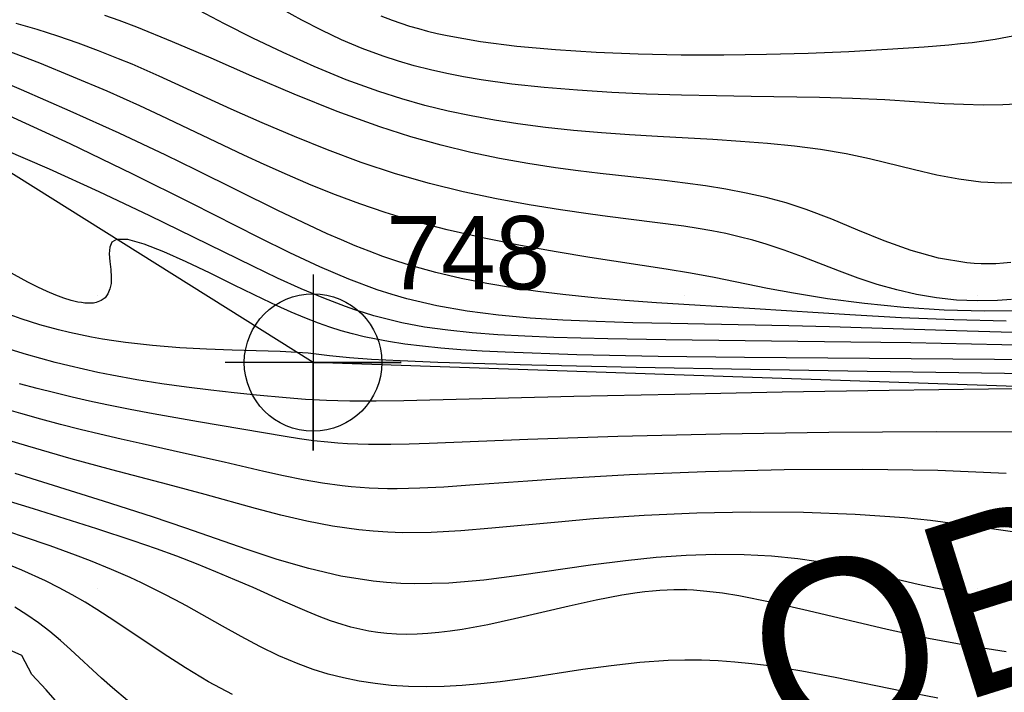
# Model space of a CAD drawing. Extents: x 2602990 to 2605851, y 618069 to 619180.
# Drawn here: x 2603937.35 to 2603970.91, y 618476.46 to 618499.41 of the extents above; entities that cross this region are included whole.
import ezdxf

# ---------------------------------------------------------------- set-up
doc = ezdxf.new("R2010")
doc.units = 0
for name, color, linetype in [('DTM Contours Major', 7, 'Continuous'), ('DTM Contours Minor', 7, 'Continuous'), ('Exist DTM Breakline', 7, 'Continuous'), ('Exist DTM Breakline Cogo Number', 7, 'Continuous'), ('Exist DTM Breakline Cogo Point CELL', 7, 'Continuous'), ('Exist DTM Crownline', 7, 'Continuous'), ('Exist DTM QL2 LIDAR Elevation Point', 7, 'Continuous'), ('Exist Roads EOP', 7, 'Continuous'), ('PH Exist DTM Obscure Area Text', 7, 'Continuous')]:
    doc.layers.add(name, color=color, linetype=linetype)

# ---------------------------------------------------------------- blocks, each defined once
blk = doc.blocks.new('EXIST DTM BREAKLINE COGO POINT')
at = {"layer": 'Exist DTM Breakline Cogo Point CELL'}
blk.add_lwpolyline([(0, 0.06), (0, -0.06), (0, 0), (0.06, 0), (-0.06, 0)], dxfattribs=at)
blk.add_circle((0, 0), 0.04688, dxfattribs=at)

msp = doc.modelspace()

# ---------------------------------------------------------------- linework, layer by layer
at = {"layer": 'DTM Contours Major'}
for points in [[(2603971.533, 618493.84), (2603970.819, 618493.827), (2603970.11, 618493.866), (2603969.359, 618493.965), (2603968.608, 618494.109), (2603967.853, 618494.283), (2603966.314, 618494.659), (2603965.523, 618494.828), (2603964.649, 618494.977), (2603963.755, 618495.094), (2603962.843, 618495.186), (2603961.918, 618495.258), (2603960.98, 618495.318), (2603959.085, 618495.426), (2603958.131, 618495.485), (2603957.177, 618495.554), (2603956.224, 618495.635), (2603955.274, 618495.735), (2603954.329, 618495.856), (2603953.532, 618495.98), (2603952.739, 618496.125), (2603951.949, 618496.293), (2603951.161, 618496.486), (2603950.373, 618496.708), (2603949.585, 618496.959), (2603948.482, 618497.361), (2603947.391, 618497.808), (2603946.326, 618498.287), (2603945.301, 618498.779), (2603944.332, 618499.269), (2603943.039, 618499.952)], [(2603971.957, 618485.332), (2603968.585, 618485.349), (2603964.932, 618485.326), (2603961.236, 618485.27), (2603957.737, 618485.188), (2603954.675, 618485.088), (2603951.303, 618484.946), (2603950.628, 618484.924), (2603950.005, 618484.912), (2603949.612, 618484.911), (2603949.237, 618484.915), (2603948.877, 618484.926), (2603948.528, 618484.942), (2603948.189, 618484.964), (2603947.855, 618484.993), (2603947.368, 618485.047), (2603946.884, 618485.112), (2603946.398, 618485.187), (2603943.441, 618485.693), (2603941.901, 618485.961), (2603941.111, 618486.109), (2603940.315, 618486.269), (2603939.726, 618486.396), (2603939.135, 618486.532), (2603938.541, 618486.676), (2603937.943, 618486.828), (2603937.34, 618486.988)]]:
    msp.add_lwpolyline(points, dxfattribs=at)
at = {"layer": 'DTM Contours Minor'}
for points in [[(2603971.135, 618491.121), (2603970.878, 618491.099), (2603970.624, 618491.085), (2603970.374, 618491.08), (2603970.126, 618491.083), (2603969.881, 618491.095), (2603969.638, 618491.114), (2603968.671, 618491.274), (2603967.732, 618491.536), (2603966.817, 618491.867), (2603965.919, 618492.233), (2603965.034, 618492.6), (2603964.156, 618492.935), (2603963.475, 618493.156), (2603962.793, 618493.341), (2603962.109, 618493.497), (2603961.422, 618493.628), (2603960.73, 618493.738), (2603960.031, 618493.833), (2603959.325, 618493.918), (2603957.14, 618494.157), (2603956.382, 618494.248), (2603955.607, 618494.353), (2603954.67, 618494.499), (2603953.708, 618494.674), (2603952.721, 618494.883), (2603951.711, 618495.13), (2603950.678, 618495.419), (2603949.625, 618495.754), (2603948.17, 618496.282), (2603946.708, 618496.87), (2603945.266, 618497.485), (2603943.873, 618498.092), (2603942.557, 618498.659), (2603941.345, 618499.153), (2603940.743, 618499.378), (2603940.248, 618499.548)], [(2603971.997, 618496.567), (2603970.863, 618496.5), (2603970.19, 618496.495), (2603969.523, 618496.512), (2603968.859, 618496.544), (2603966.833, 618496.671), (2603965.739, 618496.719), (2603964.612, 618496.751), (2603962.286, 618496.789), (2603961.101, 618496.807), (2603959.907, 618496.833), (2603958.714, 618496.871), (2603957.53, 618496.926), (2603956.365, 618497), (2603955.227, 618497.095), (2603954.128, 618497.215), (2603953.076, 618497.363), (2603952.482, 618497.464), (2603951.906, 618497.576), (2603951.346, 618497.701), (2603950.8, 618497.84), (2603950.266, 618497.995), (2603949.742, 618498.165), (2603949.024, 618498.431), (2603948.321, 618498.728), (2603947.635, 618499.05), (2603946.963, 618499.394), (2603946.308, 618499.756)], [(2603949.658, 618499.543), (2603950.048, 618499.39), (2603950.336, 618499.288), (2603950.632, 618499.193), (2603950.938, 618499.104), (2603951.255, 618499.021), (2603951.584, 618498.943), (2603951.924, 618498.87), (2603953.053, 618498.671), (2603954.29, 618498.512), (2603955.612, 618498.389), (2603957, 618498.3), (2603958.434, 618498.242), (2603959.891, 618498.212), (2603961.353, 618498.208), (2603962.803, 618498.228), (2603964.226, 618498.268), (2603965.607, 618498.326), (2603966.93, 618498.4), (2603968.18, 618498.486), (2603969.016, 618498.554), (2603969.42, 618498.593), (2603969.818, 618498.637), (2603970.209, 618498.687), (2603970.596, 618498.744), (2603971.439, 618498.899)], [(2603971.154, 618489.868), (2603970.682, 618489.829), (2603969.981, 618489.813), (2603969.286, 618489.845), (2603968.597, 618489.921), (2603967.915, 618490.037), (2603967.243, 618490.191), (2603966.58, 618490.378), (2603965.929, 618490.594), (2603965.288, 618490.829), (2603964.03, 618491.315), (2603963.411, 618491.545), (2603962.796, 618491.752), (2603962.336, 618491.888), (2603961.876, 618492.007), (2603961.413, 618492.111), (2603960.946, 618492.203), (2603960.473, 618492.286), (2603959.991, 618492.36), (2603958.993, 618492.495), (2603957.383, 618492.696), (2603956.809, 618492.772), (2603955.788, 618492.918), (2603954.716, 618493.091), (2603953.605, 618493.296), (2603952.467, 618493.539), (2603951.315, 618493.822), (2603950.163, 618494.151), (2603948.991, 618494.538), (2603947.838, 618494.966), (2603946.711, 618495.42), (2603945.616, 618495.89), (2603944.562, 618496.361), (2603942.108, 618497.48), (2603941.178, 618497.887), (2603940.716, 618498.08), (2603940.032, 618498.351), (2603939.344, 618498.607), (2603938.649, 618498.848), (2603937.946, 618499.073), (2603937.234, 618499.284)], [(2603971.579, 618489.479), (2603970.237, 618489.46), (2603968.861, 618489.502), (2603967.488, 618489.594), (2603966.15, 618489.727), (2603964.884, 618489.891), (2603963.724, 618490.075), (2603962.841, 618490.24), (2603961.016, 618490.613), (2603960.211, 618490.763), (2603959.383, 618490.902), (2603956.787, 618491.302), (2603955.636, 618491.489), (2603954.423, 618491.704), (2603953.176, 618491.952), (2603951.923, 618492.236), (2603950.691, 618492.562), (2603949.808, 618492.832), (2603948.948, 618493.125), (2603948.108, 618493.437), (2603947.286, 618493.767), (2603946.478, 618494.112), (2603945.681, 618494.469), (2603944.985, 618494.792), (2603942.172, 618496.131), (2603941.439, 618496.471), (2603940.327, 618496.967), (2603939.187, 618497.453), (2603938.037, 618497.921), (2603936.894, 618498.364)], [(2603970.979, 618489.12), (2603969.192, 618489.166), (2603967.399, 618489.242), (2603965.642, 618489.337), (2603962.412, 618489.54), (2603959.058, 618489.755), (2603957.978, 618489.833), (2603956.925, 618489.921), (2603956.399, 618489.972), (2603955.868, 618490.029), (2603955.014, 618490.133), (2603954.147, 618490.258), (2603953.273, 618490.406), (2603952.398, 618490.581), (2603951.53, 618490.786), (2603950.674, 618491.025), (2603950.201, 618491.175), (2603949.73, 618491.336), (2603949.261, 618491.51), (2603948.789, 618491.696), (2603948.313, 618491.896), (2603947.83, 618492.108), (2603947.007, 618492.488), (2603946.152, 618492.901), (2603943.355, 618494.291), (2603942.33, 618494.79), (2603940.734, 618495.54), (2603939.074, 618496.291), (2603937.405, 618497.022), (2603935.78, 618497.71)], [(2603971.191, 618488.743), (2603969.64, 618488.782), (2603964.957, 618488.931), (2603963.571, 618488.964), (2603959.542, 618489.04), (2603958.253, 618489.07), (2603956.996, 618489.11), (2603955.858, 618489.159), (2603954.748, 618489.229), (2603953.665, 618489.328), (2603952.605, 618489.466), (2603951.567, 618489.65), (2603950.548, 618489.891), (2603950.042, 618490.036), (2603949.537, 618490.198), (2603948.566, 618490.559), (2603947.578, 618490.979), (2603946.561, 618491.453), (2603945.504, 618491.974), (2603943.22, 618493.134), (2603941.206, 618494.138), (2603939.066, 618495.172), (2603936.869, 618496.19)], [(2603971.862, 618488.294), (2603967.719, 618488.383), (2603965.675, 618488.413), (2603959.374, 618488.484), (2603957.392, 618488.519), (2603955.558, 618488.569), (2603954.57, 618488.607), (2603953.642, 618488.657), (2603952.767, 618488.724), (2603951.937, 618488.812), (2603951.143, 618488.925), (2603950.379, 618489.069), (2603950.056, 618489.142), (2603949.736, 618489.222), (2603949.416, 618489.31), (2603949.097, 618489.405), (2603948.776, 618489.509), (2603948.451, 618489.621), (2603947.712, 618489.905), (2603946.944, 618490.231), (2603946.141, 618490.597), (2603945.295, 618491), (2603941.786, 618492.714), (2603940.056, 618493.538), (2603938.363, 618494.315), (2603936.808, 618494.986)], [(2603972.937, 618487.788), (2603970.572, 618487.814), (2603962.053, 618487.882), (2603959.108, 618487.921), (2603956.342, 618487.98), (2603953.895, 618488.066), (2603953.114, 618488.105), (2603952.387, 618488.151), (2603951.709, 618488.204), (2603951.075, 618488.267), (2603950.48, 618488.34), (2603949.917, 618488.427), (2603949.495, 618488.505), (2603949.088, 618488.592), (2603948.69, 618488.69), (2603948.301, 618488.799), (2603947.916, 618488.92), (2603947.532, 618489.055), (2603947.067, 618489.234), (2603946.599, 618489.432), (2603946.125, 618489.644), (2603945.646, 618489.87), (2603944.663, 618490.35), (2603943.838, 618490.757), (2603943.025, 618491.148), (2603942.262, 618491.491), (2603941.587, 618491.754), (2603941.038, 618491.906), (2603940.654, 618491.915), (2603940.493, 618491.818), (2603940.416, 618491.647), (2603940.399, 618491.422), (2603940.419, 618491.164), (2603940.451, 618490.892), (2603940.472, 618490.626), (2603940.463, 618490.412), (2603940.426, 618490.222), (2603940.358, 618490.058), (2603940.257, 618489.924), (2603940.123, 618489.824), (2603939.953, 618489.759), (2603939.868, 618489.743), (2603939.775, 618489.735), (2603939.676, 618489.734), (2603939.569, 618489.741), (2603939.455, 618489.756), (2603939.333, 618489.778), (2603939.105, 618489.835), (2603938.854, 618489.914), (2603938.582, 618490.016), (2603938.287, 618490.14), (2603937.97, 618490.286), (2603937.631, 618490.453), (2603936.601, 618491.01)], [(2603973.26, 618487.309), (2603966.234, 618487.409), (2603962.26, 618487.472), (2603958.357, 618487.543), (2603954.81, 618487.62), (2603951.606, 618487.713), (2603950.321, 618487.766), (2603949.344, 618487.82), (2603948.588, 618487.877), (2603947.912, 618487.944), (2603947.186, 618488.027), (2603946.795, 618488.059), (2603946.228, 618488.085), (2603944.587, 618488.135), (2603943.718, 618488.17), (2603942.806, 618488.22), (2603941.877, 618488.293), (2603940.955, 618488.394), (2603940.563, 618488.449), (2603940.176, 618488.509), (2603939.794, 618488.577), (2603939.416, 618488.653), (2603939.041, 618488.736), (2603938.67, 618488.827), (2603938.035, 618489.002), (2603937.404, 618489.203), (2603936.777, 618489.43)], [(2603973.231, 618486.831), (2603970.368, 618486.809), (2603966.99, 618486.763), (2603963.344, 618486.7), (2603959.677, 618486.628), (2603956.236, 618486.551), (2603950.444, 618486.41), (2603949.494, 618486.397), (2603948.605, 618486.399), (2603948.196, 618486.407), (2603947.805, 618486.42), (2603947.093, 618486.457), (2603946.434, 618486.508), (2603945.418, 618486.604), (2603944.658, 618486.683), (2603943.861, 618486.773), (2603943.037, 618486.875), (2603942.196, 618486.992), (2603941.345, 618487.126), (2603940.495, 618487.279), (2603940.008, 618487.377), (2603939.523, 618487.483), (2603939.038, 618487.597), (2603938.554, 618487.718), (2603938.069, 618487.848), (2603937.581, 618487.986), (2603936.733, 618488.244)], [(2603970.974, 618483.932), (2603968.65, 618484.03), (2603966.091, 618484.067), (2603963.41, 618484.048), (2603960.722, 618483.984), (2603958.138, 618483.881), (2603955.773, 618483.748), (2603954.667, 618483.671), (2603952.693, 618483.524), (2603951.809, 618483.465), (2603950.985, 618483.424), (2603950.213, 618483.407), (2603949.887, 618483.408), (2603949.568, 618483.415), (2603949.256, 618483.428), (2603948.949, 618483.448), (2603948.645, 618483.473), (2603948.344, 618483.504), (2603947.674, 618483.596), (2603947.008, 618483.714), (2603946.343, 618483.851), (2603945.674, 618484.001), (2603944.317, 618484.318), (2603942.937, 618484.625), (2603941.521, 618484.934), (2603940.803, 618485.096), (2603940.08, 618485.265), (2603939.412, 618485.43), (2603938.741, 618485.602), (2603938.066, 618485.783), (2603937.387, 618485.97), (2603936.019, 618486.363)], [(2603972.451, 618481.75), (2603970.869, 618481.98), (2603970.063, 618482.099), (2603969.238, 618482.214), (2603968.39, 618482.319), (2603967.511, 618482.411), (2603965.828, 618482.532), (2603964.061, 618482.596), (2603962.248, 618482.607), (2603960.426, 618482.571), (2603958.632, 618482.492), (2603956.904, 618482.376), (2603955.699, 618482.271), (2603953.443, 618482.058), (2603952.386, 618481.973), (2603951.373, 618481.919), (2603950.401, 618481.908), (2603949.897, 618481.923), (2603949.401, 618481.955), (2603948.91, 618482.002), (2603948.016, 618482.13), (2603947.131, 618482.303), (2603946.255, 618482.509), (2603945.387, 618482.736), (2603943.675, 618483.213), (2603942.396, 618483.556), (2603940.485, 618484.057), (2603939.107, 618484.432), (2603937.621, 618484.856), (2603936.125, 618485.299)], [(2603971.96, 618479.513), (2603970.791, 618479.64), (2603970.191, 618479.723), (2603969.613, 618479.817), (2603969.052, 618479.919), (2603968.506, 618480.029), (2603967.971, 618480.145), (2603966.861, 618480.407), (2603966.279, 618480.547), (2603965.694, 618480.682), (2603965.101, 618480.808), (2603964.495, 618480.92), (2603963.871, 618481.013), (2603962.974, 618481.104), (2603962.039, 618481.152), (2603961.069, 618481.159), (2603960.07, 618481.127), (2603959.046, 618481.057), (2603958.001, 618480.951), (2603956.801, 618480.795), (2603954.374, 618480.442), (2603953.168, 618480.292), (2603951.978, 618480.19), (2603950.816, 618480.158), (2603950.342, 618480.171), (2603949.85, 618480.203), (2603949.392, 618480.25), (2603948.293, 618480.43), (2603947.203, 618480.685), (2603946.125, 618480.996), (2603945.064, 618481.342), (2603943.011, 618482.059), (2603941.872, 618482.444), (2603940.2, 618482.985), (2603937.193, 618483.932)], [(2603970.979, 618477.843), (2603969.747, 618478.031), (2603968.327, 618478.3), (2603966.917, 618478.608), (2603964.225, 618479.246), (2603962.99, 618479.528), (2603961.86, 618479.752), (2603961.303, 618479.842), (2603960.776, 618479.907), (2603960.543, 618479.927), (2603960.313, 618479.943), (2603960.087, 618479.953), (2603959.863, 618479.957), (2603959.641, 618479.956), (2603959.419, 618479.95), (2603959.167, 618479.936), (2603958.914, 618479.916), (2603958.659, 618479.89), (2603958.401, 618479.857), (2603957.872, 618479.775), (2603956.995, 618479.607), (2603956.081, 618479.404), (2603954.215, 618478.968), (2603953.302, 618478.769), (2603952.428, 618478.606), (2603952.026, 618478.546), (2603951.636, 618478.498), (2603951.258, 618478.464), (2603950.892, 618478.443), (2603950.535, 618478.437), (2603950.188, 618478.445), (2603949.868, 618478.467), (2603949.554, 618478.502), (2603949.246, 618478.55), (2603948.941, 618478.611), (2603948.639, 618478.685), (2603948.337, 618478.772), (2603947.946, 618478.903), (2603947.551, 618479.051), (2603947.153, 618479.215), (2603946.333, 618479.576), (2603945.304, 618480.035), (2603944.679, 618480.305), (2603944.035, 618480.575), (2603943.375, 618480.842), (2603942.701, 618481.103), (2603942.017, 618481.356), (2603941.215, 618481.634), (2603939.977, 618482.039), (2603937.818, 618482.718), (2603936.019, 618483.271)], [(2603968.643, 618476.261), (2603967.472, 618476.491), (2603965.145, 618476.97), (2603964.006, 618477.185), (2603962.896, 618477.361), (2603962.308, 618477.435), (2603961.728, 618477.492), (2603961.155, 618477.532), (2603960.586, 618477.555), (2603960.018, 618477.559), (2603959.45, 618477.544), (2603958.484, 618477.478), (2603957.514, 618477.37), (2603956.547, 618477.237), (2603954.645, 618476.95), (2603953.722, 618476.825), (2603953.072, 618476.753), (2603952.436, 618476.699), (2603951.812, 618476.665), (2603951.2, 618476.653), (2603950.6, 618476.664), (2603950.011, 618476.7), (2603949.463, 618476.759), (2603948.923, 618476.842), (2603948.391, 618476.951), (2603947.867, 618477.084), (2603947.349, 618477.244), (2603946.837, 618477.43), (2603946.18, 618477.71), (2603945.533, 618478.024), (2603944.894, 618478.362), (2603944.264, 618478.713), (2603943.03, 618479.409), (2603942.648, 618479.616), (2603942.268, 618479.816), (2603941.887, 618480.009), (2603941.502, 618480.196), (2603941.113, 618480.378), (2603940.482, 618480.654), (2603939.757, 618480.948), (2603939.25, 618481.143), (2603938.387, 618481.457), (2603937.478, 618481.772), (2603936.533, 618482.085)], [(2603944.601, 618476.386), (2603943.787, 618476.825), (2603943, 618477.298), (2603942.239, 618477.788), (2603940.591, 618478.894), (2603939.983, 618479.287), (2603939.577, 618479.536), (2603939.142, 618479.787), (2603938.694, 618480.028), (2603938.23, 618480.26), (2603937.416, 618480.631), (2603936.555, 618480.983)], [(2603941.028, 618476.185), (2603940.509, 618476.618), (2603940.137, 618476.949), (2603939.082, 618477.925), (2603938.734, 618478.235), (2603938.38, 618478.531), (2603937.993, 618478.828), (2603937.593, 618479.107), (2603937.179, 618479.371)], [(2603939.194, 618475.461), (2603938.248, 618476.541), (2603937.763, 618477.066), (2603937.425, 618477.717), (2603936.688, 618478.049)]]:
    msp.add_lwpolyline(points, dxfattribs=at)
at = {"layer": 'Exist DTM Breakline'}
msp.add_lwpolyline([(2603998.996, 618483.937), (2603979.631, 618486.613), (2603947.348, 618487.712), (2603928.925, 618499.28), (2603904.591, 618497.42), (2603872.295, 618515.458), (2603843.562, 618526.895), (2603827.778, 618528.853)], dxfattribs=at)
for points in [[(2603647.352, 618520.802), (2603704.337, 618541.966), (2603758.983, 618562.663), (2603811.118, 618582.434), (2603865.604, 618602.567), (2603913.966, 618621.231), (2603963.574, 618640.143), (2603974.725, 618636.355), (2603978.77, 618630.138), (2603971.844, 618627.992), (2603956.88, 618621.982), (2603923.969, 618609.772), (2603877.426, 618591.796), (2603827.273, 618571.857), (2603776.875, 618552.809), (2603720.479, 618530.104), (2603675.109, 618514.176), (2603657.355, 618505.354), (2603640.368, 618498.804), (2603619.191, 618491.366), (2603591.676, 618480.386)], [(2603960.322, 618464.794), (2603943.561, 618466.423), (2603912.844, 618480.137), (2603886.997, 618484.874), (2603860.931, 618491.465), (2603840.136, 618511.727)]]:
    msp.add_spline(points, degree=3, dxfattribs=at)
at = {"layer": 'Exist DTM Crownline'}
msp.add_spline([(2603233.488, 618380.754), (2603285.185, 618400.095), (2603335.457, 618418.629), (2603390.812, 618439.069), (2603440.087, 618457.325), (2603493.996, 618477.231), (2603542.655, 618495.301), (2603600.808, 618516.867), (2603653.659, 618536.362), (2603706.222, 618555.742), (2603764.811, 618577.593), (2603823.52, 618599.847), (2603878.564, 618620.56), (2603937.951, 618643.078), (2603997.369, 618665.789), (2604036.209, 618680.665), (2604055.311, 618688.017)], degree=3, dxfattribs=at)
at = {"layer": 'Exist DTM QL2 LIDAR Elevation Point'}
for p, q in [((2603940, 618490), (2603940, 618490)), ((2603950, 618490), (2603950, 618490)), ((2603960, 618490), (2603960, 618490)), ((2603970, 618490), (2603970, 618490)), ((2603940, 618480), (2603940, 618480)), ((2603950, 618480), (2603950, 618480)), ((2603960, 618480), (2603960, 618480)), ((2603970, 618480), (2603970, 618480))]:
    msp.add_line(p, q, dxfattribs=at)
at = {"layer": 'Exist Roads EOP'}
for points in [[(2603230.17, 618389.98), (2603282.929, 618409.597), (2603332.773, 618427.868), (2603388.167, 618448.413), (2603437.203, 618466.721), (2603490.778, 618486.527), (2603539.039, 618504.558), (2603597.451, 618526.156), (2603651.053, 618545.972), (2603705.208, 618566.084), (2603762.02, 618587.183), (2603820.334, 618609.162), (2603876.341, 618629.99), (2603934.909, 618652.28), (2603996.409, 618675.568), (2604033.216, 618689.957), (2604052.01, 618697.199)], [(2604034.633, 618668.486), (2603984.89, 618650.123), (2603936.767, 618631.654), (2603888.195, 618613.335), (2603837.766, 618594.258), (2603782.918, 618573.705), (2603731.939, 618554.39), (2603671.126, 618532.171), (2603621.822, 618514.106), (2603561.545, 618491.877), (2603506.421, 618471.293), (2603452.163, 618451.33), (2603398.364, 618431.316), (2603341.431, 618410.355), (2603281.65, 618388.199), (2603223.033, 618366.475), (2603185.717, 618352.612)]]:
    msp.add_spline(points, degree=3, dxfattribs=at)

# ---------------------------------------------------------------- block references
at = {"layer": 'Exist DTM Breakline Cogo Point CELL', "xscale": 50, "yscale": 50}
msp.add_blockref('EXIST DTM BREAKLINE COGO POINT', (2603947.348, 618487.712), dxfattribs=at)

# ---------------------------------------------------------------- texts
at = {"layer": 'Exist DTM Breakline Cogo Number'}
msp.add_text('748', height=2.5, dxfattribs=at).set_placement((2603949.848, 618490.212))
at = {"layer": 'PH Exist DTM Obscure Area Text'}
msp.add_text('OBSCURED', height=6, rotation=17.4224, dxfattribs=at).set_placement((2603963.411, 618474.22))

doc.saveas('drawing.dxf')
